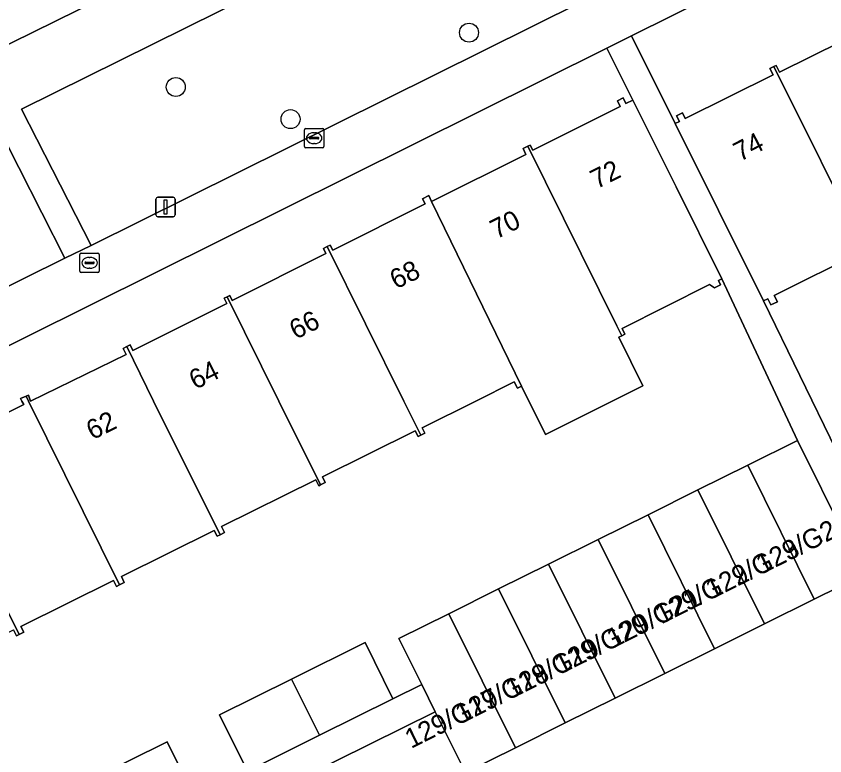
# Model space of a CAD drawing. Extents: x 157793 to 159380, y 380877 to 382313.
# Drawn here: x 158372.58 to 158414.16, y 381481.75 to 381519.79 of the extents above; entities that cross this region are included whole.
import ezdxf

# ---------------------------------------------------------------- set-up
doc = ezdxf.new("R2010")
doc.units = 0
for name, color, linetype in [('IMGEO_Boom', 7, 'Continuous'), ('IMGEO_Erf', 7, 'Continuous'), ('IMGEO_Groenvoorziening', 7, 'Continuous'), ('IMGEO_Kolk', 7, 'Continuous'), ('IMGEO_Lichtmast', 7, 'Continuous'), ('IMGEO_Pand', 7, 'Continuous'), ('IMGEO_Pand_nummerreeks', 7, 'Continuous'), ('IMGEO_Rijbaan_lokaal_open', 7, 'Continuous'), ('IMGEO_Rioolput', 7, 'Continuous'), ('IMGEO_Voetpad_open', 7, 'Continuous')]:
    doc.layers.add(name, color=color, linetype=linetype)

msp = doc.modelspace()

# ---------------------------------------------------------------- linework, layer by layer
at = {"layer": 'IMGEO_Boom'}
for centre in [(158395.865, 381518.942), (158380.786, 381516.147), (158386.688, 381514.494)]:
    msp.add_circle(centre, 0.489, dxfattribs=at)
at = {"layer": 'IMGEO_Erf'}
for points in [[(158429.862, 381531.521), (158404.227, 381518.778), (158406.467, 381514.271), (158406.682, 381514.378), (158406.535, 381514.672), (158406.838, 381514.823), (158406.984, 381514.529), (158411.498, 381516.776), (158411.336, 381517.103), (158411.547, 381517.208), (158411.654, 381517.261), (158411.831, 381516.905), (158416.642, 381519.3)], [(158368.25, 381497.478), (158372.968, 381499.822), (158372.871, 381500), (158372.803, 381500.124), (158373.088, 381500.249), (158373.213, 381500.304), (158373.324, 381500), (158378.239, 381502.397), (158378.085, 381502.706), (158378.262, 381502.795), (158378.443, 381502.885), (158378.586, 381502.6), (158383.406, 381505.008), (158383.27, 381505.281), (158383.426, 381505.359), (158383.56, 381505.426), (158383.684, 381505.176), (158388.509, 381507.587), (158388.378, 381507.85), (158388.576, 381507.949), (158388.722, 381508.022), (158388.855, 381507.756), (158393.612, 381510.133), (158393.477, 381510.402), (158393.796, 381510.561), (158393.943, 381510.26), (158398.794, 381512.684), (158398.647, 381512.979), (158398.891, 381513.101), (158399.011, 381513.161), (158399.143, 381512.897), (158403.642, 381515.145), (158403.497, 381515.433), (158403.798, 381515.583), (158403.936, 381515.306), (158404.28, 381515.478), (158402.954, 381518.145), (158366.45, 381500)], [(158416.104, 381507.69), (158411.559, 381505.427), (158411.719, 381505.105), (158411.383, 381504.937), (158411.224, 381505.257), (158411.008, 381505.149), (158416.609, 381493.625)], [(158384.469, 381480.968), (158383.033, 381483.857), (158386.741, 381485.699), (158390.521, 381487.577), (158391.956, 381484.688), (158393.438, 381485.424), (158393.386, 381485.528), (158392.263, 381487.788), (158394.825, 381489.061), (158397.387, 381490.334), (158399.948, 381491.607), (158402.51, 381492.879), (158405.072, 381494.152), (158407.634, 381495.425), (158410.196, 381496.698), (158412.758, 381497.971), (158408.872, 381506.289), (158408.692, 381506.199), (158408.804, 381505.977), (158408.487, 381505.819), (158408.238, 381505.983), (158403.733, 381503.732), (158403.88, 381503.438), (158403.723, 381503.359), (158403.566, 381503.281), (158404.806, 381500.781), (158399.805, 381498.282), (158398.571, 381500.771), (158398.351, 381500.661), (158398.188, 381500.986), (158396.218, 381500), (158393.461, 381498.62), (158393.597, 381498.346), (158393.39, 381498.243), (158393.242, 381498.17), (158393.098, 381498.46), (158388.336, 381496.094), (158388.475, 381495.813), (158388.223, 381495.688), (158388.135, 381495.644), (158387.984, 381495.948), (158383.145, 381493.544), (158383.299, 381493.235), (158383.062, 381493.117), (158382.908, 381493.041), (158382.76, 381493.339), (158377.988, 381490.968), (158378.138, 381490.667), (158377.9, 381490.549), (158377.735, 381490.467), (158377.582, 381490.775), (158372.821, 381488.41), (158372.972, 381488.107), (158372.735, 381487.989), (158372.592, 381487.918), (158372.437, 381488.23)], [(158376.433, 381480.531), (158380.345, 381482.475), (158381.789, 381479.568)]]:
    msp.add_lwpolyline(points, dxfattribs=at)
at = {"layer": 'IMGEO_Groenvoorziening'}
for points in [[(158401.658, 381520.527), (158398.164, 381527.551), (158372.857, 381515.012), (158376.436, 381508.005)], [(158375.088, 381507.338), (158371.522, 381514.342), (158346.435, 381501.779), (158349.93, 381494.878)]]:
    msp.add_lwpolyline(points, close=True, dxfattribs=at)
at = {"layer": 'IMGEO_Kolk'}
for p, q in [((158387.402, 381513.091), (158387.402, 381513.943)), ((158387.477, 381514.017), (158388.329, 381514.017)), ((158387.89, 381513.797), (158387.915, 381513.797)), ((158388.403, 381513.943), (158388.403, 381513.091)), ((158387.661, 381513.511), (158387.661, 381513.523)), ((158388.099, 381513.474), (158387.701, 381513.474)), ((158387.704, 381513.56), (158388.102, 381513.56)), ((158387.913, 381513.237), (158387.888, 381513.237)), ((158388.145, 381513.523), (158388.145, 381513.511)), ((158388.329, 381513.017), (158387.477, 381513.017))]:
    msp.add_line(p, q, dxfattribs=at)
for points in [[(158387.402, 381513.091), (158387.402, 381513.943)], [(158387.477, 381514.017), (158388.329, 381514.017)], [(158388.403, 381513.943), (158388.403, 381513.091)], [(158388.329, 381513.017), (158387.477, 381513.017)]]:
    msp.add_lwpolyline(points, dxfattribs=at)
for centre, radius, start, end in [((158387.479, 381513.941), 0.0765, 91.552, 178.448), ((158387.479, 381513.941), 0.0765, 91.552, 178.448), ((158388.327, 381513.941), 0.0765, 1.552, 88.448), ((158388.327, 381513.941), 0.0765, 1.552, 88.448), ((158387.701, 381513.52), 0.0403, 85.8775, 175.7526), ((158387.698, 381513.51), 0.0366, 178.938, 274.7102), ((158388.102, 381513.517), 0.043, 264.8664, 352.4533), ((158388.106, 381513.522), 0.0386, 1.7309, 96.639), ((158387.479, 381513.093), 0.0765, 181.552, 268.448), ((158387.479, 381513.093), 0.0765, 181.552, 268.448), ((158388.327, 381513.093), 0.0765, 271.552, 358.448), ((158388.327, 381513.093), 0.0765, 271.552, 358.448)]:
    msp.add_arc(centre, radius, start, end, dxfattribs=at)
for centre, major_axis, ratio, start_param, end_param in [((158387.889, 381513.517), (-0.387, 0.002), 0.722429, 4.712389, 7.853982), ((158387.914, 381513.517), (-0.39, 0.002), 0.717154, 1.570796, 4.712389)]:
    msp.add_ellipse(centre, major_axis=major_axis, ratio=ratio, start_param=start_param, end_param=end_param, dxfattribs=at)
at = {"layer": 'IMGEO_Lichtmast'}
for p, q in [((158379.762, 381509.575), (158379.762, 381510.375)), ((158379.762, 381510.375), (158379.762, 381509.575)), ((158379.862, 381510.475), (158380.652, 381510.475)), ((158380.652, 381510.475), (158379.862, 381510.475)), ((158380.752, 381510.375), (158380.752, 381509.575)), ((158380.752, 381509.575), (158380.752, 381510.375)), ((158380.652, 381509.475), (158379.862, 381509.475)), ((158379.862, 381509.475), (158380.652, 381509.475))]:
    msp.add_line(p, q, dxfattribs=at)
msp.add_lwpolyline([(158380.182, 381510.35), (158380.332, 381510.35), (158380.332, 381509.6), (158380.182, 381509.6), (158380.182, 381510.35)], dxfattribs=at)
for centre, start, end in [((158379.862, 381510.375), 90, 180), ((158379.862, 381510.375), 90, 180), ((158380.652, 381510.375), 0, 90), ((158380.652, 381510.375), 360, 90), ((158379.862, 381509.575), 180, 270), ((158379.862, 381509.575), 180, 270), ((158380.652, 381509.575), 270, 0), ((158380.652, 381509.575), 270, 0)]:
    msp.add_arc(centre, 0.1, start, end, dxfattribs=at)
at = {"layer": 'IMGEO_Pand'}
for points in [[(158411.547, 381517.208), (158416.394, 381507.47), (158416.567, 381507.556), (158416.419, 381507.855), (158421.211, 381510.241), (158421.358, 381509.945), (158421.532, 381510.032), (158416.695, 381519.749), (158416.473, 381519.638), (158416.642, 381519.3), (158411.831, 381516.905), (158411.654, 381517.261)], [(158411.547, 381517.208), (158411.336, 381517.103), (158411.498, 381516.776), (158406.984, 381514.529), (158406.838, 381514.823), (158406.535, 381514.672), (158406.682, 381514.378), (158406.467, 381514.271), (158408.695, 381509.795), (158411.008, 381505.149), (158411.224, 381505.257), (158411.383, 381504.937), (158411.719, 381505.105), (158411.559, 381505.427), (158416.104, 381507.69), (158416.249, 381507.398), (158416.394, 381507.47)], [(158406.515, 381511.006), (158404.28, 381515.478), (158403.936, 381515.306), (158403.798, 381515.583), (158403.497, 381515.433), (158403.642, 381515.145), (158399.143, 381512.897), (158399.011, 381513.161), (158398.891, 381513.101), (158403.474, 381503.861), (158403.723, 381503.359), (158403.88, 381503.438), (158403.733, 381503.732), (158408.238, 381505.983), (158408.487, 381505.819), (158408.804, 381505.977), (158408.692, 381506.199), (158408.872, 381506.289)], [(158398.891, 381513.101), (158398.647, 381512.979), (158398.794, 381512.684), (158393.943, 381510.26), (158398.571, 381500.771), (158399.805, 381498.282), (158404.806, 381500.781), (158403.566, 381503.281), (158403.723, 381503.359), (158403.474, 381503.861)], [(158393.943, 381510.26), (158393.796, 381510.561), (158393.477, 381510.402), (158393.612, 381510.133), (158388.855, 381507.756), (158388.722, 381508.022), (158388.576, 381507.949), (158392.518, 381500), (158393.39, 381498.243), (158393.597, 381498.346), (158393.461, 381498.62), (158396.218, 381500), (158398.188, 381500.986), (158398.351, 381500.661), (158398.571, 381500.771)], [(158388.576, 381507.949), (158388.378, 381507.85), (158388.509, 381507.587), (158383.684, 381505.176), (158383.56, 381505.426), (158383.426, 381505.359), (158386.084, 381500), (158388.223, 381495.688), (158388.475, 381495.813), (158388.336, 381496.094), (158393.098, 381498.46), (158393.242, 381498.17), (158393.39, 381498.243), (158392.518, 381500)], [(158386.084, 381500), (158383.426, 381505.359), (158383.27, 381505.281), (158383.406, 381505.008), (158378.586, 381502.6), (158378.443, 381502.885), (158378.262, 381502.795), (158379.648, 381500), (158383.062, 381493.117), (158383.299, 381493.235), (158383.145, 381493.544), (158387.984, 381495.948), (158388.135, 381495.644), (158388.223, 381495.688)], [(158378.262, 381502.795), (158378.085, 381502.706), (158378.239, 381502.397), (158373.324, 381500), (158373.213, 381500.304), (158373.088, 381500.249), (158373.212, 381500), (158377.9, 381490.549), (158378.138, 381490.667), (158377.988, 381490.968), (158382.76, 381493.339), (158382.908, 381493.041), (158383.062, 381493.117), (158379.648, 381500)], [(158367.923, 381497.692), (158372.735, 381487.989), (158372.972, 381488.107), (158372.821, 381488.41), (158377.582, 381490.775), (158377.735, 381490.467), (158377.9, 381490.549), (158373.212, 381500), (158373.088, 381500.249), (158372.803, 381500.124), (158372.871, 381500), (158372.968, 381499.822), (158368.25, 381497.478), (158368.1, 381497.78)], [(158410.196, 381496.698), (158413.62, 381489.806), (158416.182, 381491.079), (158415.78, 381491.888), (158415.246, 381492.963), (158412.758, 381497.971)], [(158367.923, 381497.692), (158367.696, 381497.579), (158367.837, 381497.294), (158363.213, 381494.997), (158363.054, 381495.317), (158362.742, 381495.162), (158362.913, 381494.818), (158367.413, 381485.746), (158367.574, 381485.427), (158367.943, 381485.61), (158367.788, 381485.921), (158372.437, 381488.23), (158372.592, 381487.918), (158372.735, 381487.989)], [(158411.058, 381488.533), (158413.62, 381489.806), (158410.196, 381496.698), (158407.634, 381495.425)], [(158405.072, 381494.152), (158408.496, 381487.26), (158411.058, 381488.533), (158407.634, 381495.425)], [(158408.496, 381487.26), (158405.072, 381494.152), (158402.51, 381492.879), (158405.934, 381485.988)], [(158405.934, 381485.988), (158402.51, 381492.879), (158399.948, 381491.607), (158403.373, 381484.715)], [(158400.811, 381483.442), (158403.373, 381484.715), (158399.948, 381491.607), (158397.387, 381490.334)], [(158400.811, 381483.442), (158397.387, 381490.334), (158394.825, 381489.061), (158398.249, 381482.169)], [(158394.825, 381489.061), (158392.263, 381487.788), (158393.386, 381485.528), (158393.438, 381485.424), (158394.133, 381484.024), (158395.687, 381480.896), (158398.249, 381482.169)], [(158386.741, 381485.699), (158388.175, 381482.809), (158391.956, 381484.688), (158390.521, 381487.577)], [(158386.741, 381485.699), (158383.033, 381483.857), (158384.469, 381480.968), (158388.175, 381482.809)], [(158376.433, 381480.531), (158377.876, 381477.623), (158380.233, 381478.795), (158381.789, 381479.568), (158380.345, 381482.475)]]:
    msp.add_lwpolyline(points, close=True, dxfattribs=at)
at = {"layer": 'IMGEO_Rijbaan_lokaal_open'}
msp.add_lwpolyline([(158429.532, 381546.784), (158430.537, 381547.261), (158428.291, 381551.786), (158422.95, 381549.11), (158406.043, 381540.758), (158405.49, 381540.487), (158405.162, 381540.325), (158390.456, 381533.119), (158390.104, 381532.932), (158364.219, 381519.993), (158323.239, 381499.498), (158325.561, 381495.049), (158366.656, 381515.626), (158376.866, 381520.672)], close=True, dxfattribs=at)
msp.add_lwpolyline([(158416.182, 381491.079), (158413.62, 381489.806), (158411.058, 381488.533), (158408.496, 381487.26), (158405.934, 381485.988), (158403.373, 381484.715), (158400.811, 381483.442), (158398.249, 381482.169), (158395.687, 381480.896), (158394.133, 381484.024), (158382.384, 381478.213)], dxfattribs=at)
at = {"layer": 'IMGEO_Rioolput'}
for p, q in [((158375.853, 381506.677), (158375.853, 381507.529)), ((158375.928, 381507.603), (158376.78, 381507.603)), ((158376.341, 381507.383), (158376.366, 381507.383)), ((158376.854, 381507.529), (158376.854, 381506.677)), ((158376.112, 381507.097), (158376.112, 381507.109)), ((158376.55, 381507.06), (158376.152, 381507.06)), ((158376.155, 381507.146), (158376.553, 381507.146)), ((158376.596, 381507.109), (158376.596, 381507.097)), ((158376.78, 381506.603), (158375.928, 381506.603)), ((158376.364, 381506.823), (158376.339, 381506.823))]:
    msp.add_line(p, q, dxfattribs=at)
for points in [[(158375.853, 381506.677), (158375.853, 381507.529)], [(158375.928, 381507.603), (158376.78, 381507.603)], [(158376.854, 381507.529), (158376.854, 381506.677)], [(158376.78, 381506.603), (158375.928, 381506.603)]]:
    msp.add_lwpolyline(points, dxfattribs=at)
for centre, radius, start, end in [((158375.93, 381507.527), 0.0765, 91.552, 178.448), ((158375.93, 381507.527), 0.0765, 91.552, 178.448), ((158376.778, 381507.527), 0.0765, 1.552, 88.448), ((158376.778, 381507.527), 0.0765, 1.552, 88.448), ((158376.152, 381507.106), 0.0403, 85.8775, 175.7526), ((158376.149, 381507.096), 0.0366, 178.938, 274.7102), ((158376.553, 381507.103), 0.043, 264.8664, 352.4533), ((158376.557, 381507.108), 0.0386, 1.7309, 96.639), ((158375.93, 381506.679), 0.0765, 181.552, 268.448), ((158375.93, 381506.679), 0.0765, 181.552, 268.448), ((158376.778, 381506.679), 0.0765, 271.552, 358.448), ((158376.778, 381506.679), 0.0765, 271.552, 358.448)]:
    msp.add_arc(centre, radius, start, end, dxfattribs=at)
for centre, major_axis, ratio, start_param, end_param in [((158376.34, 381507.103), (-0.387, 0.002), 0.722429, 4.712389, 7.853982), ((158376.365, 381507.103), (-0.39, 0.002), 0.717154, 1.570796, 4.712389)]:
    msp.add_ellipse(centre, major_axis=major_axis, ratio=ratio, start_param=start_param, end_param=end_param, dxfattribs=at)
at = {"layer": 'IMGEO_Voetpad_open'}
for points in [[(158429.862, 381531.521), (158428.618, 381533.96), (158403, 381521.175), (158401.658, 381520.527), (158376.436, 381508.005), (158375.088, 381507.338), (158349.93, 381494.878), (158348.584, 381494.228), (158326.422, 381483.272), (158325.707, 381482.947)], [(158327.204, 381480.491), (158349.769, 381491.708), (158351.122, 381492.381), (158366.45, 381500), (158402.954, 381518.145), (158404.227, 381518.778), (158429.862, 381531.521)], [(158319.462, 381487.986), (158324.627, 381490.884), (158345.094, 381501.119), (158348.584, 381494.228), (158349.93, 381494.878), (158346.435, 381501.779), (158371.522, 381514.342), (158375.088, 381507.338), (158376.436, 381508.005), (158372.857, 381515.012), (158398.164, 381527.551)], [(158376.866, 381520.672), (158366.656, 381515.626)], [(158360.761, 381466.827), (158375.466, 381473.993), (158380.914, 381476.648), (158380.79, 381477.425), (158382.384, 381478.213), (158394.133, 381484.024), (158393.438, 381485.424), (158391.956, 381484.688), (158388.175, 381482.809), (158384.469, 381480.968), (158381.789, 381479.568), (158380.233, 381478.795), (158377.876, 381477.623), (158374.236, 381475.815), (158371.062, 381474.417)]]:
    msp.add_lwpolyline(points, dxfattribs=at)
msp.add_lwpolyline([(158408.695, 381509.795), (158406.467, 381514.271), (158404.227, 381518.778), (158402.954, 381518.145), (158404.28, 381515.478), (158406.515, 381511.006), (158408.872, 381506.289), (158412.758, 381497.971), (158415.246, 381492.963), (158415.78, 381491.888), (158417.1, 381492.563), (158416.609, 381493.625), (158411.008, 381505.149)], close=True, dxfattribs=at)

# ---------------------------------------------------------------- texts
at = {"layer": 'IMGEO_Pand_nummerreeks'}
for s, rotation, p in [('74', 27.1638, (158409.793, 381512.292)), ('72', 26.5623, (158402.425, 381510.883)), ('70', 26.5623, (158397.272, 381508.307)), ('68', 26.5623, (158392.113, 381505.727)), ('66', 26.5651, (158386.95, 381503.146)), ('64', 26.5623, (158381.791, 381500.567)), ('62', 26.4796, (158376.501, 381497.976)), ('129/G24', 26.4498, (158410.945, 381491.092)), ('129/G23', 26.4498, (158408.354, 381489.803)), ('129/G22', 26.4498, (158405.757, 381488.511)), ('129/G21', 26.4498, (158403.27, 381487.274)), ('129/G20', 26.4498, (158400.583, 381485.938)), ('129/G19', 26.4498, (158398.068, 381484.686)), ('129/G18', 26.4498, (158395.483, 381483.4)), ('129/G17', 26.4477, (158392.888, 381482.11))]:
    msp.add_text(s, height=1, rotation=rotation, dxfattribs=at).set_placement(p)

doc.saveas('drawing.dxf')
